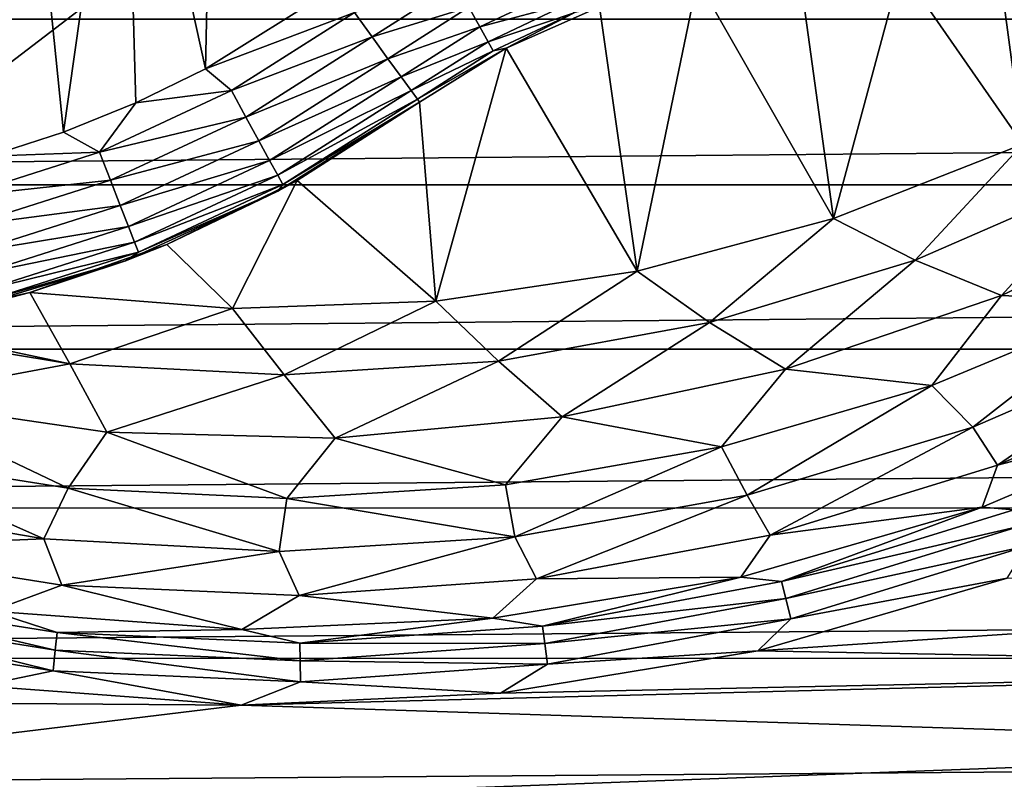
# Model space of a CAD drawing. Header units: metres. Extents: x -205 to 205, y -104 to 104.
# Tile 584 of 656: x -45.78 to -38.85, y -59.92 to -54.57. Entities that reach past the tile are written whole.
import ezdxf

# ---------------------------------------------------------------- set-up
doc = ezdxf.new("R2010")
doc.units = ezdxf.units.M
doc.layers.add('solid_01_2-CONSUMER_EHM_BOX_SW0001', color=7, linetype='CONTINUOUS')

msp = doc.modelspace()

# ---------------------------------------------------------------- linework, layer by layer
at = {"layer": 'solid_01_2-CONSUMER_EHM_BOX_SW0001'}
for points in [[(-200.010849, -74.958488), (-200.010773, 75.041512), (-0.010778, 75.04142)], [(-0.010849, -74.95858), (-200.010849, -74.958488), (-0.010778, 75.04142)], [(38.274673, -42.903759, 75), (-63.60397, -54.56757, 75), (63.596031, -54.576706, 75)], [(-44.356373, -44.322094, 63.120499), (-59.312485, -59.276058, 69), (-59.8363, -58.739212, 69)], [(-44.356373, -44.322094, 63.120499), (-59.8363, -58.739212, 69), (-50.740128, -49.644348, 65.42598)], [(-44.356373, -44.322094, 63.120499), (-49.73373, -50.759262, 65.447258), (-59.312485, -59.276058, 69)], [(-58.21785, -60.563206, 72), (-58.995285, -60.019485, 72), (-44.833088, -45.859322, 72)], [(-44.833088, -45.859322, 69.5), (-44.833088, -45.859322, 72), (-58.995285, -60.019485, 72)], [(-49.73373, -50.759262, 65.447258), (-44.833088, -45.859322, 69.5), (-58.995285, -60.019485, 72)], [(-57.374626, -60.996548, 72), (-58.21785, -60.563206, 72), (-44.833088, -45.859322, 72)], [(-56.479488, -61.312283, 72), (-57.374626, -60.996548, 72), (-44.833088, -45.859322, 72)], [(-55.550991, -61.50386, 72), (-56.479488, -61.312283, 72), (-44.833088, -45.859322, 72)], [(-54.604473, -61.568218, 72), (-55.550991, -61.50386, 72), (-44.833088, -45.859322, 72)], [(-43.792831, -46.662453, 72), (-54.604473, -61.568218, 72), (-44.833088, -45.859322, 72)], [(-43.792831, -46.662453, 72), (-42.664738, -47.335518, 72), (-54.604473, -61.568218, 72)], [(-42.664738, -47.335518, 72), (-41.463902, -47.869511, 72), (-54.604473, -61.568218, 72)], [(-41.463902, -47.869511, 72), (-40.207951, -48.256481, 72), (-54.604473, -61.568218, 72)], [(-40.207951, -48.256481, 72), (-38.915398, -48.490837, 72), (-54.604473, -61.568218, 72)], [(-38.915398, -48.490837, 72), (-37.603539, -48.569439, 72), (-54.604473, -61.568218, 72)], [(-37.603539, -48.569439, 72), (-37.604473, -61.569439, 72), (-54.604473, -61.568218, 72)], [(-44.409084, -51.792191, 13.5), (-45.044331, -52.332153, 13.5), (-44.473705, -54.91777, 13.5)], [(-44.409084, -51.792191, 13.5), (-44.473705, -54.91777, 13.5), (-43.557156, -54.343285, 13.5)], [(-45.044331, -52.332153, 13.5), (-45.737911, -52.757645, 13.5), (-45.47266, -55.363186, 13.5)], [(-45.044331, -52.332153, 13.5), (-45.47266, -55.363186, 13.5), (-44.964314, -55.157677, 13.5)], [(-45.044331, -52.332153, 13.5), (-44.964314, -55.157677, 13.5), (-44.473705, -54.91777, 13.5)], [(-45.737911, -52.757645, 13.5), (-46.499374, -53.071777, 13.5), (-45.995548, -55.532608, 13.5)], [(-45.737911, -52.757645, 13.5), (-45.995548, -55.532608, 13.5), (-45.47266, -55.363186, 13.5)], [(-41.011452, -54.290802, 3.5), (-40.054409, -55.971306, 3.5), (-40.29982, -54.199837, 3.5)], [(-40.29982, -54.199837, 3.5), (-40.054409, -55.971306, 3.5), (-39.5825, -54.211651, 3.5)], [(-39.5825, -54.211651, 3.5), (-40.054409, -55.971306, 3.5), (-38.722691, -55.447464, 3.5)], [(-39.5825, -54.211651, 3.5), (-38.722691, -55.447464, 3.5), (-38.874252, -54.326004, 3.5)], [(-41.702736, -54.482674, 3.5), (-41.437393, -56.341484, 3.5), (-41.011452, -54.290802, 3.5)], [(-41.011452, -54.290802, 3.5), (-41.437393, -56.341484, 3.5), (-40.054409, -55.971306, 3.5)], [(-43.426598, -54.522125, 13.475177), (-43.557156, -54.343285, 13.5), (-44.473705, -54.91777, 13.5)], [(-42.712196, -54.317856, 13.401298), (-43.426598, -54.522125, 13.475177), (-43.301949, -54.693172, 13.401358)], [(-42.620483, -54.484108, 13.282164), (-42.712196, -54.317856, 13.401298), (-43.301949, -54.693172, 13.401358)], [(-42.543892, -54.622952, 13.123731), (-41.951344, -54.343163, 13.123621), (-42.620483, -54.484108, 13.282164)], [(-41.907276, -54.453987, 12.933833), (-41.951344, -54.343163, 13.123621), (-42.543892, -54.622952, 13.123731)], [(-38.874252, -54.326004, 3.5), (-38.722691, -55.447464, 3.5), (-38.189663, -54.540539, 3.5)], [(-44.291889, -55.071255, 13.475165), (-43.426598, -54.522125, 13.475177), (-44.473705, -54.91777, 13.5)], [(-43.301949, -54.693172, 13.401358), (-43.426598, -54.522125, 13.475177), (-44.291889, -55.071255, 13.475165)], [(-42.620483, -54.484108, 13.282164), (-43.301949, -54.693172, 13.401358), (-43.190113, -54.846634, 13.282251)], [(-42.543892, -54.622952, 13.123731), (-42.620483, -54.484108, 13.282164), (-43.190113, -54.846634, 13.282251)], [(-42.486271, -54.727406, 12.93396), (-41.907276, -54.453987, 12.933833), (-42.543892, -54.622952, 13.123731)], [(-42.486271, -54.727406, 12.93396), (-41.879936, -54.522751, 12.722247), (-41.907276, -54.453987, 12.933833)], [(-42.486271, -54.727406, 12.93396), (-42.450512, -54.792225, 12.722384), (-41.879936, -54.522751, 12.722247)], [(-41.879936, -54.522751, 12.722247), (-42.450512, -54.792225, 12.722384), (-42.359444, -54.771503, 12.5)], [(-42.359444, -54.771503, 3.5), (-41.437393, -56.341484, 3.5), (-41.702736, -54.482674, 3.5)], [(-41.879936, -54.522751, 12.722247), (-42.359444, -54.771503, 12.5), (-41.702736, -54.482674, 12.5)], [(-41.702736, -54.482674, 3.5), (-41.702736, -54.482674, 12.5), (-42.359444, -54.771503, 12.5)], [(-42.359444, -54.771503, 3.5), (-41.702736, -54.482674, 3.5), (-42.359444, -54.771503, 12.5)], [(-63.60397, -54.56757, 75), (-63.528271, -55.733059, 75), (63.596031, -54.576706, 75)], [(-63.528271, -55.733059, 75), (63.520164, -55.74218, 75), (63.596031, -54.576706, 75)], [(-42.543892, -54.622952, 13.123731), (-43.190113, -54.846634, 13.282251), (-43.096714, -54.9748, 13.12384)], [(-42.486271, -54.727406, 12.93396), (-42.543892, -54.622952, 13.123731), (-43.096714, -54.9748, 13.12384)], [(-44.190216, -55.256878, 13.401336), (-43.301949, -54.693172, 13.401358), (-44.291889, -55.071255, 13.475165)], [(-43.190113, -54.846634, 13.282251), (-43.301949, -54.693172, 13.401358), (-44.190216, -55.256878, 13.401336)], [(-42.486271, -54.727406, 12.93396), (-43.096714, -54.9748, 13.12384), (-43.02644, -55.071232, 12.934086)], [(-42.486271, -54.727406, 12.93396), (-43.02644, -55.071232, 12.934086), (-42.450512, -54.792225, 12.722384)], [(-42.450512, -54.792225, 12.722384), (-43.02644, -55.071232, 12.934086), (-42.982822, -55.131081, 12.722521)], [(-42.359444, -54.771503, 12.5), (-42.982822, -55.131081, 12.722521), (-42.968056, -55.151344, 12.5)], [(-42.450512, -54.792225, 12.722384), (-42.982822, -55.131081, 12.722521), (-42.359444, -54.771503, 12.5)], [(-42.359444, -54.771503, 3.5), (-42.968056, -55.151344, 3.5), (-42.853062, -56.552963, 3.5)], [(-42.359444, -54.771503, 3.5), (-42.968056, -55.151344, 12.5), (-42.968056, -55.151344, 3.5)], [(-42.359444, -54.771503, 3.5), (-42.359444, -54.771503, 12.5), (-42.968056, -55.151344, 12.5)], [(-42.359444, -54.771503, 3.5), (-42.853062, -56.552963, 3.5), (-41.437393, -56.341484, 3.5)], [(-44.098999, -55.423416, 13.282219), (-43.190113, -54.846634, 13.282251), (-44.190216, -55.256878, 13.401336)], [(-43.096714, -54.9748, 13.12384), (-43.190113, -54.846634, 13.282251), (-44.098999, -55.423416, 13.282219)], [(-44.291889, -55.071255, 13.475165), (-44.473705, -54.91777, 13.5), (-44.964314, -55.157677, 13.5)], [(-44.022816, -55.562496, 13.123801), (-43.096714, -54.9748, 13.12384), (-44.098999, -55.423416, 13.282219)], [(-43.02644, -55.071232, 12.934086), (-43.096714, -54.9748, 13.12384), (-44.022816, -55.562496, 13.123801)], [(-45.22049, -55.504837, 13.475154), (-44.291889, -55.071255, 13.475165), (-44.964314, -55.157677, 13.5)], [(-44.190216, -55.256878, 13.401336), (-44.291889, -55.071255, 13.475165), (-45.22049, -55.504837, 13.475154)], [(-43.9655, -55.667137, 12.93404), (-43.02644, -55.071232, 12.934086), (-44.022816, -55.562496, 13.123801)], [(-43.9655, -55.667137, 12.93404), (-42.982822, -55.131081, 12.722521), (-43.02644, -55.071232, 12.934086)], [(-43.9655, -55.667137, 12.93404), (-43.929928, -55.732079, 12.722471), (-42.982822, -55.131081, 12.722521)], [(-42.982822, -55.131081, 12.722521), (-43.929928, -55.732079, 12.722471), (-42.968056, -55.151344, 12.5)], [(-45.22049, -55.504837, 13.475154), (-44.964314, -55.157677, 13.5), (-45.47266, -55.363186, 13.5)], [(-43.964981, -55.779667, 12.5), (-43.827953, -55.704109, 3.5), (-42.968056, -55.151344, 3.5)], [(-42.968056, -55.151344, 12.5), (-43.964981, -55.779667, 12.5), (-42.968056, -55.151344, 3.5)], [(-43.929928, -55.732079, 12.722471), (-43.964981, -55.779667, 12.5), (-42.968056, -55.151344, 12.5)], [(-43.827953, -55.704109, 3.5), (-42.853062, -56.552963, 3.5), (-42.968056, -55.151344, 3.5)], [(-45.143471, -55.701965, 13.401314), (-44.190216, -55.256878, 13.401336), (-45.22049, -55.504837, 13.475154)], [(-44.098999, -55.423416, 13.282219), (-44.190216, -55.256878, 13.401336), (-45.143471, -55.701965, 13.401314)], [(-45.22049, -55.504837, 13.475154), (-45.47266, -55.363186, 13.5), (-45.995548, -55.532608, 13.5)], [(-45.074375, -55.878822, 13.282187), (-44.098999, -55.423416, 13.282219), (-45.143471, -55.701965, 13.401314)], [(-44.022816, -55.562496, 13.123801), (-44.098999, -55.423416, 13.282219), (-45.074375, -55.878822, 13.282187)], [(-38.722691, -55.447464, 3.5), (-40.054409, -55.971306, 3.5), (-39.481354, -56.264275, 3.45631)], [(-38.722691, -55.447464, 3.5), (-39.481354, -56.264275, 3.45631), (-38.096054, -55.661644, 3.45631)], [(-46.197044, -55.815701, 13.475143), (-45.22049, -55.504837, 13.475154), (-45.995548, -55.532608, 13.5)], [(-45.143471, -55.701965, 13.401314), (-45.22049, -55.504837, 13.475154), (-46.197044, -55.815701, 13.475143)], [(-45.016666, -56.026524, 13.123761), (-44.022816, -55.562496, 13.123801), (-45.074375, -55.878822, 13.282187)], [(-43.9655, -55.667137, 12.93404), (-44.022816, -55.562496, 13.123801), (-45.016666, -56.026524, 13.123761)], [(-44.973255, -56.137642, 12.933994), (-43.9655, -55.667137, 12.93404), (-45.016666, -56.026524, 13.123761)], [(-44.973255, -56.137642, 12.933994), (-43.929928, -55.732079, 12.722471), (-43.9655, -55.667137, 12.93404)], [(-38.096054, -55.661644, 3.45631), (-39.481354, -56.264275, 3.45631), (-38.874352, -56.512512, 3.325905)], [(-38.096054, -55.661644, 3.45631), (-38.874352, -56.512512, 3.325905), (-37.42688, -55.817596, 3.325905)], [(-63.528271, -55.733059, 75), (-63.299843, -56.888084, 75), (63.520164, -55.74218, 75)], [(-63.299843, -56.888084, 75), (63.291569, -56.897175, 75), (63.520164, -55.74218, 75)], [(-46.145958, -56.021076, 13.401292), (-45.143471, -55.701965, 13.401314), (-46.197044, -55.815701, 13.475143)], [(-45.074375, -55.878822, 13.282187), (-45.143471, -55.701965, 13.401314), (-46.145958, -56.021076, 13.401292)], [(-44.973255, -56.137642, 12.933994), (-44.946312, -56.2066, 12.722422), (-43.929928, -55.732079, 12.722471)], [(-43.929928, -55.732079, 12.722471), (-44.946312, -56.2066, 12.722422), (-43.964981, -55.779667, 12.5)], [(-44.746384, -56.152786, 3.5), (-44.283813, -56.603119, 3.5), (-43.827953, -55.704109, 3.5)], [(-43.964981, -55.779667, 12.5), (-44.746384, -56.152786, 3.5), (-43.827953, -55.704109, 3.5)], [(-43.827953, -55.704109, 3.5), (-44.283813, -56.603119, 3.5), (-42.853062, -56.552963, 3.5)], [(-43.964981, -55.779667, 12.5), (-45.037292, -56.268333, 12.5), (-44.746384, -56.152786, 3.5)], [(-44.946312, -56.2066, 12.722422), (-45.037292, -56.268333, 12.5), (-43.964981, -55.779667, 12.5)], [(-37.42688, -55.817596, 3.325905), (-38.874352, -56.512512, 3.325905), (-37.940372, -56.555157, 3.113388)], [(-46.100121, -56.20533, 13.282156), (-45.074375, -55.878822, 13.282187), (-46.145958, -56.021076, 13.401292)], [(-45.016666, -56.026524, 13.123761), (-45.074375, -55.878822, 13.282187), (-46.100121, -56.20533, 13.282156)], [(-40.054409, -55.971306, 3.5), (-41.437393, -56.341484, 3.5), (-40.926769, -56.703571, 3.45631)], [(-40.054409, -55.971306, 3.5), (-40.926769, -56.703571, 3.45631), (-39.481354, -56.264275, 3.45631)], [(-46.061844, -56.359207, 13.123721), (-45.016666, -56.026524, 13.123761), (-46.100121, -56.20533, 13.282156)], [(-44.973255, -56.137642, 12.933994), (-45.016666, -56.026524, 13.123761), (-46.061844, -56.359207, 13.123721)], [(-46.033047, -56.474968, 12.933949), (-44.973255, -56.137642, 12.933994), (-46.061844, -56.359207, 13.123721)], [(-46.033047, -56.474968, 12.933949), (-44.946312, -56.2066, 12.722422), (-44.973255, -56.137642, 12.933994)], [(-44.746384, -56.152786, 3.5), (-45.710861, -56.491291, 3.5), (-44.283813, -56.603119, 3.5)], [(-45.037292, -56.268333, 12.5), (-45.710861, -56.491291, 3.5), (-44.746384, -56.152786, 3.5)], [(-46.033047, -56.474968, 12.933949), (-46.015179, -56.546803, 12.722372), (-44.946312, -56.2066, 12.722422)], [(-44.946312, -56.2066, 12.722422), (-46.015179, -56.546803, 12.722372), (-45.037292, -56.268333, 12.5)], [(-45.037292, -56.268333, 12.5), (-46.165539, -56.608486, 12.5), (-45.710861, -56.491291, 3.5)], [(-46.015179, -56.546803, 12.722372), (-46.165539, -56.608486, 12.5), (-45.037292, -56.268333, 12.5)], [(-39.481354, -56.264275, 3.45631), (-40.926769, -56.703571, 3.45631), (-40.393795, -57.031517, 3.325905)], [(-39.481354, -56.264275, 3.45631), (-40.393795, -57.031517, 3.325905), (-38.874352, -56.512512, 3.325905)], [(-41.437393, -56.341484, 3.5), (-42.853062, -56.552963, 3.5), (-42.413124, -56.973709, 3.45631)], [(-41.437393, -56.341484, 3.5), (-42.413124, -56.973709, 3.45631), (-40.926769, -56.703571, 3.45631)], [(-45.710861, -56.491291, 3.5), (-46.726925, -56.718048, 3.468138), (-45.429436, -56.99445, 3.45631)], [(-46.165539, -56.608486, 12.5), (-46.726925, -56.718048, 3.468138), (-45.710861, -56.491291, 3.5)], [(-44.283813, -56.603119, 3.5), (-45.710861, -56.491291, 3.5), (-45.429436, -56.99445, 3.45631)], [(-38.874352, -56.512512, 3.325905), (-40.393795, -57.031517, 3.325905), (-39.363914, -57.146847, 3.113388)], [(-38.874352, -56.512512, 3.325905), (-39.363914, -57.146847, 3.113388), (-37.940372, -56.555157, 3.113388)], [(-42.853062, -56.552963, 3.5), (-44.283813, -56.603119, 3.5), (-43.920681, -57.071098, 3.45631)], [(-42.853062, -56.552963, 3.5), (-43.920681, -57.071098, 3.45631), (-42.413124, -56.973709, 3.45631)], [(-37.940372, -56.555157, 3.113388), (-39.363914, -57.146847, 3.113388), (-39.074806, -57.437996, 2.826262)], [(-37.940372, -56.555157, 3.113388), (-39.074806, -57.437996, 2.826262), (-37.551685, -56.778034, 2.826262)], [(-44.283813, -56.603119, 3.5), (-45.429436, -56.99445, 3.45631), (-43.920681, -57.071098, 3.45631)], [(-46.726925, -56.718048, 3.468138), (-46.915279, -56.746353, 3.456202), (-45.429436, -56.99445, 3.45631)], [(-40.926769, -56.703571, 3.45631), (-42.413124, -56.973709, 3.45631), (-41.963921, -57.367336, 3.325905)], [(-40.926769, -56.703571, 3.45631), (-41.963921, -57.367336, 3.325905), (-40.393795, -57.031517, 3.325905)], [(-45.429436, -56.99445, 3.45631), (-46.915279, -56.746353, 3.456202), (-46.756699, -57.241837, 3.325905)], [(-38.902283, -57.706356, 2.474663), (-37.551685, -56.778034, 2.826262), (-39.074806, -57.437996, 2.826262)], [(-38.902283, -57.706356, 2.474663), (-37.370049, -57.035225, 2.474663), (-37.551685, -56.778034, 2.826262)], [(-63.299843, -56.888084, 75), (-62.921368, -58.006367, 75), (63.291569, -56.897175, 75)], [(-62.921368, -58.006367, 75), (62.912937, -58.0154, 75), (63.291569, -56.897175, 75)], [(-45.429436, -56.99445, 3.45631), (-46.756699, -57.241837, 3.325905), (-45.16782, -57.47324, 3.325905)], [(-43.920681, -57.071098, 3.45631), (-45.429436, -56.99445, 3.45631), (-45.16782, -57.47324, 3.325905)], [(-42.413124, -56.973709, 3.45631), (-43.920681, -57.071098, 3.45631), (-43.562733, -57.51527, 3.325905)], [(-42.413124, -56.973709, 3.45631), (-43.562733, -57.51527, 3.325905), (-41.963921, -57.367336, 3.325905)], [(-43.920681, -57.071098, 3.45631), (-45.16782, -57.47324, 3.325905), (-43.562733, -57.51527, 3.325905)], [(-40.393795, -57.031517, 3.325905), (-41.963921, -57.367336, 3.325905), (-40.843945, -57.578236, 3.113388)], [(-40.393795, -57.031517, 3.325905), (-40.843945, -57.578236, 3.113388), (-39.363914, -57.146847, 3.113388)], [(-38.902283, -57.706356, 2.474663), (-37.382984, -57.310291, 2.071429), (-37.370049, -57.035225, 2.474663)], [(-39.363914, -57.146847, 3.113388), (-40.843945, -57.578236, 3.113388), (-40.663937, -57.917709, 2.826262)], [(-39.363914, -57.146847, 3.113388), (-40.663937, -57.917709, 2.826262), (-39.074806, -57.437996, 2.826262)], [(-46.756699, -57.241837, 3.325905), (-46.963425, -57.626297, 3.113388), (-45.440914, -57.868256, 3.113388)], [(-45.16782, -57.47324, 3.325905), (-46.756699, -57.241837, 3.325905), (-45.440914, -57.868256, 3.113388)], [(-37.382984, -57.310291, 2.071429), (-39.010506, -58.001129, 2.071429), (-38.785492, -58.020653, 1.911131)], [(-38.902283, -57.706356, 2.474663), (-39.010506, -58.001129, 2.071429), (-37.382984, -57.310291, 2.071429)], [(-41.963921, -57.367336, 3.325905), (-43.562733, -57.51527, 3.325905), (-42.362465, -57.844082, 3.113388)], [(-41.963921, -57.367336, 3.325905), (-42.362465, -57.844082, 3.113388), (-40.843945, -57.578236, 3.113388)], [(-45.16782, -57.47324, 3.325905), (-45.440914, -57.868256, 3.113388), (-43.901024, -57.941147, 3.113388)], [(-43.562733, -57.51527, 3.325905), (-45.16782, -57.47324, 3.325905), (-43.901024, -57.941147, 3.113388)], [(-40.500977, -58.198647, 2.474663), (-39.074806, -57.437996, 2.826262), (-40.663937, -57.917709, 2.826262)], [(-40.500977, -58.198647, 2.474663), (-38.902283, -57.706356, 2.474663), (-39.074806, -57.437996, 2.826262)], [(-43.562733, -57.51527, 3.325905), (-43.901024, -57.941147, 3.113388), (-42.362465, -57.844082, 3.113388)], [(-46.963425, -57.626297, 3.113388), (-47.24828, -57.943501, 2.826262), (-45.612152, -58.22374, 2.826262)], [(-45.440914, -57.868256, 3.113388), (-46.963425, -57.626297, 3.113388), (-45.612152, -58.22374, 2.826262)], [(-40.843945, -57.578236, 3.113388), (-42.362465, -57.844082, 3.113388), (-42.297821, -58.210758, 2.826262)], [(-40.843945, -57.578236, 3.113388), (-42.297821, -58.210758, 2.826262), (-40.663937, -57.917709, 2.826262)], [(-40.500977, -58.198647, 2.474663), (-39.010506, -58.001129, 2.071429), (-38.902283, -57.706356, 2.474663)], [(-42.362465, -57.844082, 3.113388), (-43.901024, -57.941147, 3.113388), (-42.297821, -58.210758, 2.826262)], [(-45.440914, -57.868256, 3.113388), (-45.612152, -58.22374, 2.826262), (-43.954609, -58.313225, 2.826262)], [(-43.901024, -57.941147, 3.113388), (-45.440914, -57.868256, 3.113388), (-43.954609, -58.313225, 2.826262)], [(-47.137123, -58.287743, 2.474663), (-45.612152, -58.22374, 2.826262), (-47.24828, -57.943501, 2.826262)], [(-43.901024, -57.941147, 3.113388), (-43.954609, -58.313225, 2.826262), (-42.297821, -58.210758, 2.826262)], [(-42.145325, -58.505692, 2.474663), (-40.663937, -57.917709, 2.826262), (-42.297821, -58.210758, 2.826262)], [(-42.145325, -58.505692, 2.474663), (-40.500977, -58.198647, 2.474663), (-40.663937, -57.917709, 2.826262)], [(-62.921368, -58.006367, 75), (-62.400558, -59.064125, 75), (62.912937, -58.0154, 75)], [(-62.400558, -59.064125, 75), (62.391975, -59.073086, 75), (62.912937, -58.0154, 75)], [(-39.010506, -58.001129, 2.071429), (-40.708378, -58.494408, 2.071429), (-40.420734, -58.5242, 1.911131)], [(-40.500977, -58.198647, 2.474663), (-40.708378, -58.494408, 2.071429), (-39.010506, -58.001129, 2.071429)], [(-39.010506, -58.001129, 2.071429), (-40.420734, -58.5242, 1.911131), (-38.785492, -58.020653, 1.911131)], [(-38.785492, -58.020653, 1.911131), (-40.420734, -58.5242, 1.911131), (-38.74247, -58.13644, 1.771182)], [(-37.801697, -71.183403, 1.5), (-55.289158, -58.156094, 1.5), (-59.891399, -62.958553, 1.5)], [(-38.443829, -70.703209, 1.5), (-53.59285, -59.351013, 1.5), (-55.289158, -58.156094, 1.5)], [(-37.801697, -71.183403, 1.5), (-38.443829, -70.703209, 1.5), (-55.289158, -58.156094, 1.5)], [(-40.420734, -58.5242, 1.911131), (-40.391174, -58.644131, 1.771182), (-38.74247, -58.13644, 1.771182)], [(-38.74247, -58.13644, 1.771182), (-40.391174, -58.644131, 1.771182), (-38.691135, -58.27459, 1.656628)], [(-47.137123, -58.287743, 2.474663), (-45.485123, -58.550533, 2.474663), (-45.612152, -58.22374, 2.826262)], [(-45.485123, -58.550533, 2.474663), (-43.954609, -58.313225, 2.826262), (-45.612152, -58.22374, 2.826262)], [(-43.813942, -58.623497, 2.474663), (-42.297821, -58.210758, 2.826262), (-43.954609, -58.313225, 2.826262)], [(-43.813942, -58.623497, 2.474663), (-42.145325, -58.505692, 2.474663), (-42.297821, -58.210758, 2.826262)], [(-42.145325, -58.505692, 2.474663), (-40.708378, -58.494408, 2.071429), (-40.500977, -58.198647, 2.474663)], [(-47.137123, -58.287743, 2.474663), (-45.982292, -58.733891, 2.071429), (-45.485123, -58.550533, 2.474663)], [(-45.485123, -58.550533, 2.474663), (-43.813942, -58.623497, 2.474663), (-43.954609, -58.313225, 2.826262)], [(-40.391174, -58.644131, 1.771182), (-40.355904, -58.787228, 1.656628), (-38.691135, -58.27459, 1.656628)], [(-38.833302, -58.501488, 1.571667), (-38.691135, -58.27459, 1.656628), (-40.355904, -58.787228, 1.656628)], [(-43.813942, -58.623497, 2.474663), (-42.452713, -58.78318, 2.071429), (-42.145325, -58.505692, 2.474663)], [(-40.708378, -58.494408, 2.071429), (-42.452713, -58.78318, 2.071429), (-42.102676, -58.838264, 1.911131)], [(-42.145325, -58.505692, 2.474663), (-42.452713, -58.78318, 2.071429), (-40.708378, -58.494408, 2.071429)], [(-40.708378, -58.494408, 2.071429), (-42.102676, -58.838264, 1.911131), (-40.420734, -58.5242, 1.911131)], [(-40.420734, -58.5242, 1.911131), (-42.102676, -58.838264, 1.911131), (-40.391174, -58.644131, 1.771182)], [(-40.588745, -59.012451, 1.571667), (-38.833302, -58.501488, 1.571667), (-40.355904, -58.787228, 1.656628)], [(-33.215099, -58.520729, 1.571667), (-38.833302, -58.501488, 1.571667), (-40.588745, -59.012451, 1.571667)], [(-33.215099, -58.520729, 1.571667), (-40.588745, -59.012451, 1.571667), (-34.097412, -59.135086, 1.571667)], [(-45.485123, -58.550533, 2.474663), (-45.982292, -58.733891, 2.071429), (-44.218964, -58.863384, 2.071429)], [(-45.485123, -58.550533, 2.474663), (-44.218964, -58.863384, 2.071429), (-43.813942, -58.623497, 2.474663)], [(-47.208595, -58.615334, 1.911131), (-47.234924, -58.736015, 1.771182), (-45.531246, -59.007023, 1.771182)], [(-45.518829, -58.884129, 1.911131), (-47.208595, -58.615334, 1.911131), (-45.531246, -59.007023, 1.771182)], [(-45.982292, -58.733891, 2.071429), (-47.208595, -58.615334, 1.911131), (-45.518829, -58.884129, 1.911131)], [(-43.813942, -58.623497, 2.474663), (-44.218964, -58.863384, 2.071429), (-42.452713, -58.78318, 2.071429)], [(-42.102676, -58.838264, 1.911131), (-42.086964, -58.960781, 1.771182), (-40.391174, -58.644131, 1.771182)], [(-40.391174, -58.644131, 1.771182), (-42.086964, -58.960781, 1.771182), (-40.355904, -58.787228, 1.656628)], [(-47.234924, -58.736015, 1.771182), (-47.266342, -58.880005, 1.656628), (-45.546059, -59.153656, 1.656628)], [(-45.531246, -59.007023, 1.771182), (-47.234924, -58.736015, 1.771182), (-45.546059, -59.153656, 1.656628)], [(-44.218964, -58.863384, 2.071429), (-45.982292, -58.733891, 2.071429), (-45.518829, -58.884129, 1.911131)], [(-42.452713, -58.78318, 2.071429), (-44.218964, -58.863384, 2.071429), (-43.809441, -58.958763, 1.911131)], [(-42.452713, -58.78318, 2.071429), (-43.809441, -58.958763, 1.911131), (-42.102676, -58.838264, 1.911131)], [(-42.086964, -58.960781, 1.771182), (-42.068218, -59.106964, 1.656628), (-40.355904, -58.787228, 1.656628)], [(-40.588745, -59.012451, 1.571667), (-40.355904, -58.787228, 1.656628), (-42.068218, -59.106964, 1.656628)], [(-46.054474, -59.259895, 1.571667), (-45.546059, -59.153656, 1.656628), (-47.266342, -58.880005, 1.656628)], [(-45.518829, -58.884129, 1.911131), (-45.531246, -59.007023, 1.771182), (-43.807785, -59.082272, 1.771182)], [(-44.218964, -58.863384, 2.071429), (-45.518829, -58.884129, 1.911131), (-43.809441, -58.958763, 1.911131)], [(-43.809441, -58.958763, 1.911131), (-45.518829, -58.884129, 1.911131), (-43.807785, -59.082272, 1.771182)], [(-42.102676, -58.838264, 1.911131), (-43.809441, -58.958763, 1.911131), (-42.086964, -58.960781, 1.771182)], [(-45.531246, -59.007023, 1.771182), (-45.546059, -59.153656, 1.656628), (-43.805805, -59.229637, 1.656628)], [(-43.807785, -59.082272, 1.771182), (-45.531246, -59.007023, 1.771182), (-43.805805, -59.229637, 1.656628)], [(-43.809441, -58.958763, 1.911131), (-43.807785, -59.082272, 1.771182), (-42.086964, -58.960781, 1.771182)], [(-42.086964, -58.960781, 1.771182), (-43.807785, -59.082272, 1.771182), (-42.068218, -59.106964, 1.656628)], [(-42.398689, -59.311283, 1.571667), (-40.588745, -59.012451, 1.571667), (-42.068218, -59.106964, 1.656628)], [(-34.097412, -59.135086, 1.571667), (-40.588745, -59.012451, 1.571667), (-42.398689, -59.311283, 1.571667)], [(-62.400558, -59.064125, 75), (-61.746052, -60.04459, 75), (62.391975, -59.073086, 75)], [(-61.746052, -60.04459, 75), (61.737328, -60.053455, 75), (62.391975, -59.073086, 75)], [(-43.807785, -59.082272, 1.771182), (-43.805805, -59.229637, 1.656628), (-42.068218, -59.106964, 1.656628)], [(-46.054474, -59.259895, 1.571667), (-44.22393, -59.394951, 1.571667), (-45.546059, -59.153656, 1.656628)], [(-44.22393, -59.394951, 1.571667), (-43.805805, -59.229637, 1.656628), (-45.546059, -59.153656, 1.656628)], [(-34.097412, -59.135086, 1.571667), (-42.398689, -59.311283, 1.571667), (-44.22393, -59.394951, 1.571667)], [(-34.097412, -59.135086, 1.571667), (-44.22393, -59.394951, 1.571667), (-35.002514, -59.691837, 1.571667)], [(-42.398689, -59.311283, 1.571667), (-42.068218, -59.106964, 1.656628), (-43.805805, -59.229637, 1.656628)], [(-44.22393, -59.394951, 1.571667), (-42.398689, -59.311283, 1.571667), (-43.805805, -59.229637, 1.656628)], [(-53.629822, -59.325924, 1.571667), (-44.22393, -59.394951, 1.571667), (-46.054474, -59.259895, 1.571667)], [(-51.830414, -60.318058, 1.571667), (-44.22393, -59.394951, 1.571667), (-53.629822, -59.325924, 1.571667)], [(-38.443829, -70.703209, 1.5), (-51.782181, -60.341141, 1.5), (-53.59285, -59.351013, 1.5)], [(-35.002514, -59.691837, 1.571667), (-44.22393, -59.394951, 1.571667), (-51.830414, -60.318058, 1.571667)], [(-35.002514, -59.691837, 1.571667), (-51.830414, -60.318058, 1.571667), (-35.930405, -60.190983, 1.571667)]]:
    msp.add_3dface(points, dxfattribs=at)

doc.saveas('drawing.dxf')
